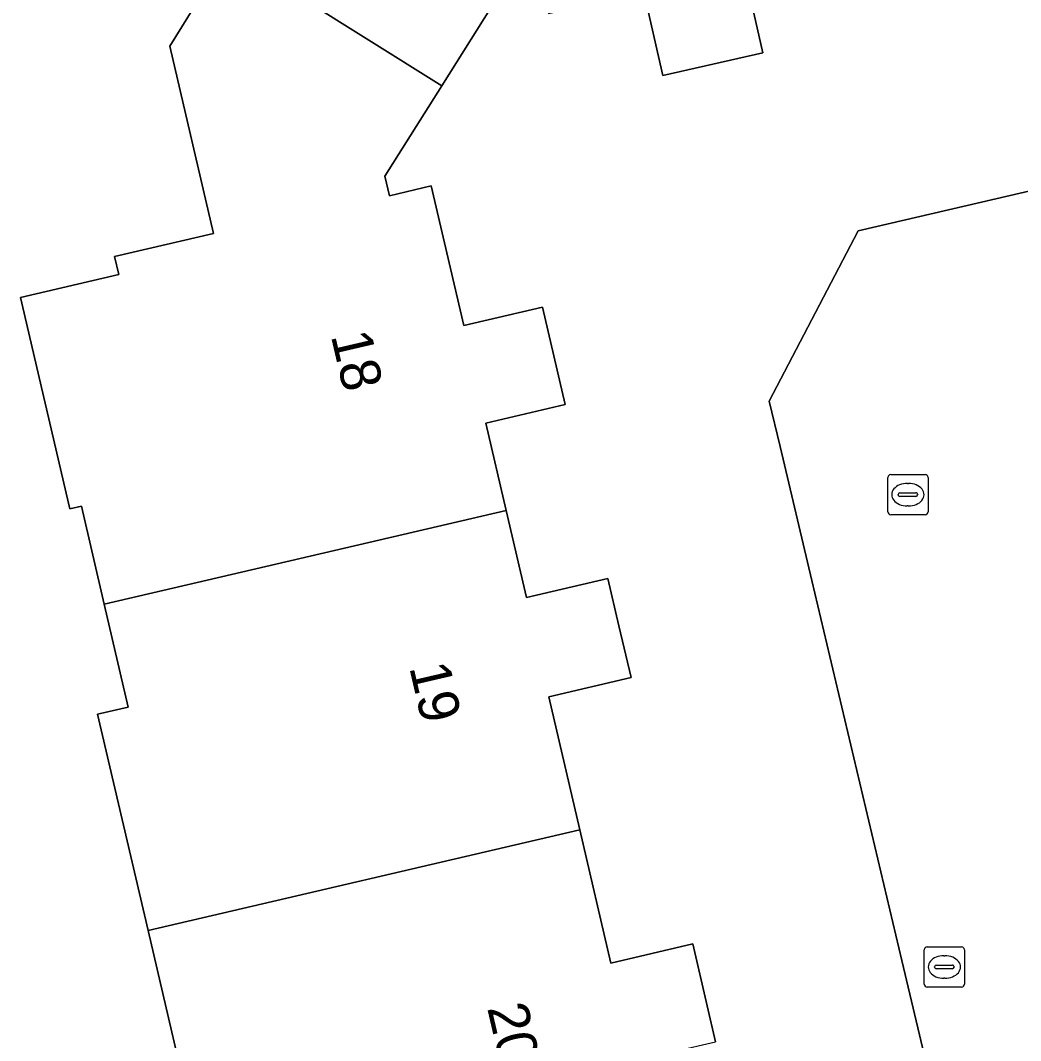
# Model space of a CAD drawing. Extents: x 158455 to 159797, y 387218 to 388672.
# Drawn here: x 159528.77 to 159553.61, y 388169.11 to 388194.43 of the extents above; entities that cross this region are included whole.
import ezdxf

# ---------------------------------------------------------------- set-up
doc = ezdxf.new("R2010")
doc.units = 0
for name, color, linetype in [('IMGEO_Brandkraan', 7, 'Continuous'), ('IMGEO_Erf', 7, 'Continuous'), ('IMGEO_Pand', 7, 'Continuous'), ('IMGEO_Pand_nummerreeks', 7, 'Continuous'), ('IMGEO_Rijbaan_lokaal_open', 7, 'Continuous'), ('IMGEO_Rioolput', 7, 'Continuous')]:
    doc.layers.add(name, color=color, linetype=linetype)

msp = doc.modelspace()

# ---------------------------------------------------------------- linework, layer by layer
at = {"layer": 'IMGEO_Brandkraan'}
for p, q in [((159551.215, 388170.511), (159551.215, 388171.363)), ((159551.29, 388171.437), (159552.142, 388171.437)), ((159552.216, 388171.363), (159552.216, 388170.511)), ((159551.703, 388171.217), (159551.728, 388171.217)), ((159551.474, 388170.931), (159551.474, 388170.943)), ((159551.912, 388170.894), (159551.514, 388170.894)), ((159551.517, 388170.98), (159551.915, 388170.98)), ((159551.958, 388170.943), (159551.958, 388170.931)), ((159551.726, 388170.657), (159551.701, 388170.657)), ((159552.142, 388170.437), (159551.29, 388170.437))]:
    msp.add_line(p, q, dxfattribs=at)
for points in [[(159551.215, 388170.511), (159551.215, 388171.363)], [(159551.29, 388171.437), (159552.142, 388171.437)], [(159552.216, 388171.363), (159552.216, 388170.511)], [(159552.142, 388170.437), (159551.29, 388170.437)]]:
    msp.add_lwpolyline(points, dxfattribs=at)
for centre, radius, start, end in [((159551.292, 388171.361), 0.0765, 91.552, 178.448), ((159551.292, 388171.361), 0.0765, 91.552, 178.448), ((159552.14, 388171.361), 0.0765, 1.552, 88.448), ((159552.14, 388171.361), 0.0765, 1.552, 88.448), ((159551.514, 388170.94), 0.0403, 85.8775, 175.7526), ((159551.511, 388170.93), 0.0366, 178.938, 274.7102), ((159551.915, 388170.937), 0.043, 264.8664, 352.4533), ((159551.919, 388170.942), 0.0386, 1.7309, 96.639), ((159551.292, 388170.513), 0.0765, 181.552, 268.448), ((159551.292, 388170.513), 0.0765, 181.552, 268.448), ((159552.14, 388170.513), 0.0765, 271.552, 358.448), ((159552.14, 388170.513), 0.0765, 271.552, 358.448)]:
    msp.add_arc(centre, radius, start, end, dxfattribs=at)
for centre, major_axis, ratio, start_param, end_param in [((159551.702, 388170.937), (-0.387, 0.002), 0.722429, 4.712389, 7.853982), ((159551.727, 388170.937), (-0.39, 0.002), 0.717154, 1.570796, 4.712389)]:
    msp.add_ellipse(centre, major_axis=major_axis, ratio=ratio, start_param=start_param, end_param=end_param, dxfattribs=at)
at = {"layer": 'IMGEO_Erf'}
for points in [[(159552.164, 388164.756), (159550.66, 388171.1), (159548.425, 388180.526), (159547.636, 388183.857), (159547.368, 388184.985), (159549.576, 388189.206), (159556.308, 388190.775), (159562.72, 388192.271), (159572.097, 388194.463), (159578.518, 388195.967), (159582.855, 388196.982), (159586.406, 388194.676), (159588.588, 388195.192), (159591.911, 388195.978), (159598.393, 388197.511)], [(159533.18, 388166.547), (159531.945, 388171.843), (159530.692, 388177.212), (159531.451, 388177.389), (159530.855, 388179.943), (159530.288, 388182.373), (159530.001, 388182.306), (159528.775, 388187.557), (159531.217, 388188.127), (159531.113, 388188.571), (159533.568, 388189.144), (159532.482, 388193.796), (159533.934, 388196.135)], [(159546.733, 388195.709), (159547.206, 388193.63), (159544.723, 388193.064), (159544.25, 388195.14)], [(159540.657, 388195.067), (159539.236, 388192.807), (159537.824, 388190.563), (159537.936, 388190.081), (159538.973, 388190.323), (159539.781, 388186.859), (159541.736, 388187.315), (159542.301, 388184.897), (159540.329, 388184.436), (159540.835, 388182.27), (159541.34, 388180.107), (159543.362, 388180.579), (159543.635, 388179.408), (159543.936, 388178.119), (159541.893, 388177.643), (159542.664, 388174.34), (159543.436, 388171.034), (159545.467, 388171.508), (159545.826, 388169.972), (159546.034, 388169.08)]]:
    msp.add_lwpolyline(points, dxfattribs=at)
at = {"layer": 'IMGEO_Pand'}
for points in [[(159550.032, 388196.461), (159548.24, 388204.337), (159542.884, 388203.117), (159542.416, 388205.172), (159539.597, 388204.53), (159540.789, 388199.3), (159535.093, 388198.002), (159533.934, 388196.135), (159539.236, 388192.807), (159540.657, 388195.067), (159541.723, 388195.31), (159541.884, 388194.601), (159544.25, 388195.14), (159544.723, 388193.064), (159547.206, 388193.63), (159546.733, 388195.709)], [(159530.855, 388179.943), (159540.835, 388182.27), (159540.329, 388184.436), (159542.301, 388184.897), (159541.736, 388187.315), (159539.781, 388186.859), (159538.973, 388190.323), (159537.936, 388190.081), (159537.824, 388190.563), (159539.236, 388192.807), (159533.934, 388196.135), (159532.482, 388193.796), (159533.568, 388189.144), (159531.113, 388188.571), (159531.217, 388188.127), (159528.775, 388187.557), (159530.001, 388182.306), (159530.288, 388182.373)], [(159530.855, 388179.943), (159531.451, 388177.389), (159530.692, 388177.212), (159531.945, 388171.843), (159542.664, 388174.34), (159541.893, 388177.643), (159543.936, 388178.119), (159543.635, 388179.408), (159543.362, 388180.579), (159541.34, 388180.107), (159540.835, 388182.27)], [(159544.535, 388166.468), (159544.034, 388168.613), (159546.034, 388169.08), (159545.826, 388169.972), (159545.467, 388171.508), (159543.436, 388171.034), (159542.664, 388174.34), (159531.945, 388171.843), (159533.18, 388166.547), (159533.912, 388166.718), (159534.515, 388164.135)]]:
    msp.add_lwpolyline(points, close=True, dxfattribs=at)
at = {"layer": 'IMGEO_Rijbaan_lokaal_open'}
msp.add_lwpolyline([(159609.39, 388165.607), (159611.272, 388169.395), (159602.821, 388199.473), (159603.679, 388201.907), (159600.441, 388203.225), (159598.393, 388197.511), (159591.911, 388195.978), (159588.588, 388195.192), (159586.406, 388194.676), (159582.855, 388196.982), (159578.518, 388195.967), (159572.097, 388194.463), (159562.72, 388192.271), (159556.308, 388190.775), (159549.576, 388189.206), (159547.368, 388184.985), (159547.636, 388183.857), (159548.425, 388180.526), (159550.66, 388171.1), (159552.164, 388164.756)], dxfattribs=at)
at = {"layer": 'IMGEO_Rioolput'}
for p, q in [((159550.31, 388182.235), (159550.31, 388183.087)), ((159550.385, 388183.161), (159551.237, 388183.161)), ((159551.311, 388183.087), (159551.311, 388182.235)), ((159550.798, 388182.941), (159550.823, 388182.941)), ((159550.569, 388182.655), (159550.569, 388182.667)), ((159551.007, 388182.618), (159550.609, 388182.618)), ((159550.612, 388182.704), (159551.01, 388182.704)), ((159551.053, 388182.667), (159551.053, 388182.655)), ((159550.821, 388182.381), (159550.796, 388182.381)), ((159551.237, 388182.161), (159550.385, 388182.161))]:
    msp.add_line(p, q, dxfattribs=at)
for points in [[(159550.31, 388182.235), (159550.31, 388183.087)], [(159550.385, 388183.161), (159551.237, 388183.161)], [(159551.311, 388183.087), (159551.311, 388182.235)], [(159551.237, 388182.161), (159550.385, 388182.161)]]:
    msp.add_lwpolyline(points, dxfattribs=at)
for centre, radius, start, end in [((159550.387, 388183.085), 0.0765, 91.552, 178.448), ((159550.387, 388183.085), 0.0765, 91.552, 178.448), ((159551.235, 388183.085), 0.0765, 1.552, 88.448), ((159551.235, 388183.085), 0.0765, 1.552, 88.448), ((159550.609, 388182.664), 0.0403, 85.8775, 175.7526), ((159550.606, 388182.654), 0.0366, 178.938, 274.7102), ((159551.01, 388182.661), 0.043, 264.8664, 352.4533), ((159551.014, 388182.666), 0.0386, 1.7309, 96.639), ((159550.387, 388182.237), 0.0765, 181.552, 268.448), ((159550.387, 388182.237), 0.0765, 181.552, 268.448), ((159551.235, 388182.237), 0.0765, 271.552, 358.448), ((159551.235, 388182.237), 0.0765, 271.552, 358.448)]:
    msp.add_arc(centre, radius, start, end, dxfattribs=at)
for centre, major_axis, ratio, start_param, end_param in [((159550.797, 388182.661), (-0.387, 0.002), 0.722429, 4.712389, 7.853982), ((159550.822, 388182.661), (-0.39, 0.002), 0.717154, 1.570796, 4.712389)]:
    msp.add_ellipse(centre, major_axis=major_axis, ratio=ratio, start_param=start_param, end_param=end_param, dxfattribs=at)

# ---------------------------------------------------------------- texts
at = {"layer": 'IMGEO_Pand_nummerreeks'}
for s, p in [('18', (159536.48, 388186.61)), ('19', (159538.426, 388178.379)), ('20', (159540.361, 388169.924))]:
    msp.add_text(s, height=1, rotation=283.1233, dxfattribs=at).set_placement(p)

doc.saveas('drawing.dxf')
